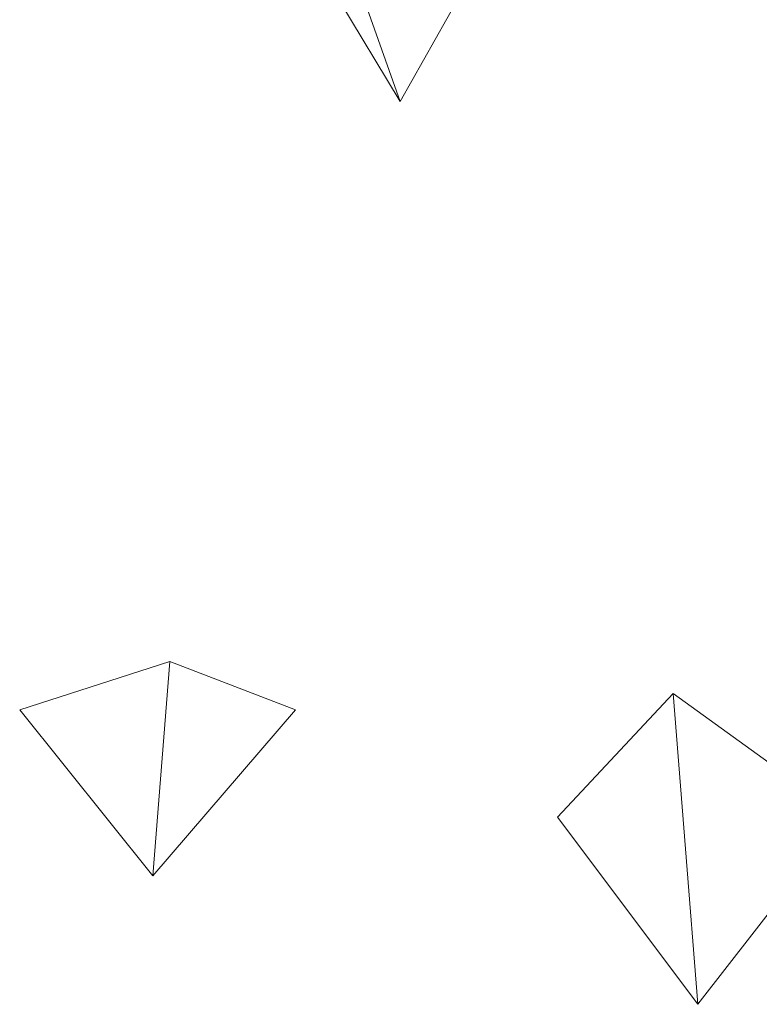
# Model space of a CAD drawing. Extents: x -289599 to -184549, y 66678 to 295474.
# Tile 314 of 656: x -264042 to -263925, y 72242 to 72399. Entities that reach past the tile are written whole.
import ezdxf

# ---------------------------------------------------------------- set-up
doc = ezdxf.new("R2010")
doc.units = 0
doc.header["$MEASUREMENT"] = 0
doc.linetypes.add('Wipeout_Contour', pattern=[1000, 0, -1000])
doc.layers.add('arch drzewa', color=8, linetype='Continuous')
doc.layers.add('arch drzewa_Nr_Pióra__4', color=8, linetype='Continuous', lineweight=9)

msp = doc.modelspace()

# ---------------------------------------------------------------- wipeouts: each hides what was drawn before it
at = {"color": 254, "linetype": 'Wipeout_Contour', "lineweight": 0, "ltscale": 962893.743489}
msp.add_wipeout([(-263981.75, 72385.63), (-263965.89, 72413.68), (-263997.32, 72429.92)], dxfattribs=at).dxf.layer = 'arch drzewa'
at = {"color": 254, "linetype": 'Wipeout_Contour', "lineweight": 0, "ltscale": 962888.478071}
msp.add_wipeout([(-264021.08, 72262.37), (-263998.41, 72288.83), (-264018.36, 72296.48)], dxfattribs=at).dxf.layer = 'arch drzewa'
at = {"color": 254, "linetype": 'Wipeout_Contour', "lineweight": 0, "ltscale": 962631.885563}
msp.add_wipeout([(-263911.22, 72271.75), (-263938.28, 72291.43), (-263934.38, 72241.94)], dxfattribs=at).dxf.layer = 'arch drzewa'

# ---------------------------------------------------------------- next in the draw order: wipeouts: each hides what was drawn before it
at = {"color": 254, "linetype": 'Wipeout_Contour', "lineweight": 0, "ltscale": 962924.997639}
msp.add_wipeout([(-263981.75, 72385.63), (-263997.32, 72429.92), (-263998.58, 72413.68)], dxfattribs=at).dxf.layer = 'arch drzewa'
at = {"color": 254, "linetype": 'Wipeout_Contour', "lineweight": 0, "ltscale": 962931.698268}
msp.add_wipeout([(-264021.08, 72262.37), (-264018.36, 72296.48), (-264042.26, 72288.83)], dxfattribs=at).dxf.layer = 'arch drzewa'
at = {"color": 254, "linetype": 'Wipeout_Contour', "lineweight": 0, "ltscale": 962676.575294}
msp.add_wipeout([(-263956.68, 72271.75), (-263934.38, 72241.94), (-263938.28, 72291.43)], dxfattribs=at).dxf.layer = 'arch drzewa'

# ---------------------------------------------------------------- next in the draw order: linework, layer by layer
at = {"layer": 'arch drzewa_Nr_Pióra__4', "linetype": 'Continuous'}
for p, q in [((-263997.32, 72429.92), (-263981.75, 72385.63)), ((-263981.75, 72385.63), (-263998.58, 72413.68)), ((-263981.75, 72385.63), (-263965.89, 72413.68)), ((-264042.26, 72288.83), (-264018.36, 72296.48)), ((-264018.36, 72296.48), (-264021.08, 72262.37)), ((-263998.41, 72288.83), (-264018.36, 72296.48)), ((-263956.68, 72271.75), (-263938.28, 72291.43)), ((-263911.22, 72271.75), (-263938.28, 72291.43)), ((-263938.28, 72291.43), (-263934.38, 72241.94)), ((-264021.08, 72262.37), (-264042.26, 72288.83)), ((-264021.08, 72262.37), (-263998.41, 72288.83)), ((-263934.38, 72241.94), (-263956.68, 72271.75)), ((-263934.38, 72241.94), (-263911.22, 72271.75))]:
    msp.add_line(p, q, dxfattribs=at)

doc.saveas('drawing.dxf')
